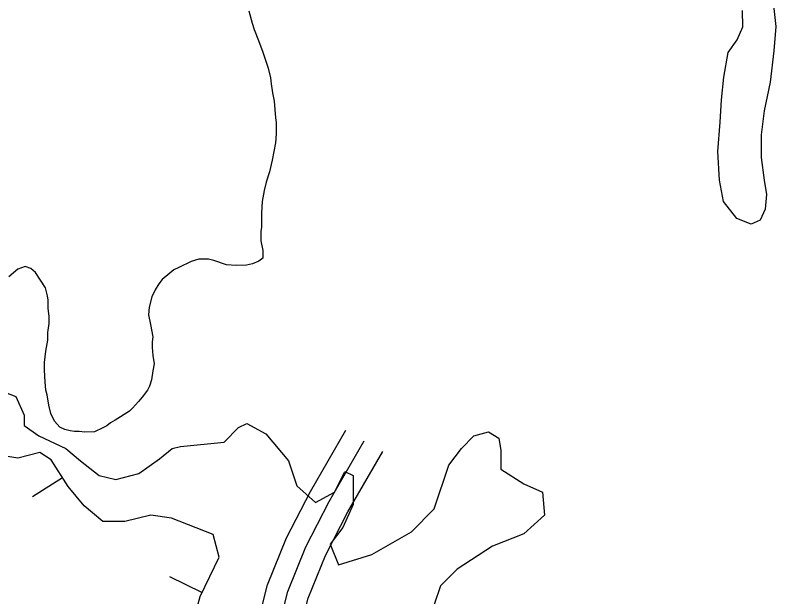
# Model space of a CAD drawing. Extents: x 3187622 to 3225504, y 800805 to 826213.
# Drawn here: x 3203301 to 3203835, y 811399 to 811808 of the extents above; entities that cross this region are included whole.
import ezdxf

# ---------------------------------------------------------------- set-up
doc = ezdxf.new("R2010")
doc.units = 0
for name, color, linetype in [('V-BORW-LINE', 7, 'Continuous'), ('V-ROAD-CNTR', 7, 'Continuous'), ('V-SITE-VEGE', 7, 'Continuous'), ('V-TOPO-SHOR', 7, 'Continuous')]:
    doc.layers.add(name, color=color, linetype=linetype)

msp = doc.modelspace()

# ---------------------------------------------------------------- linework, layer by layer
at = {"layer": 'V-BORW-LINE'}
for p, q in [((3203333.77, 811482.77), (3203312.64, 811469.42)), ((3203431.89, 811402.11), (3203409.4, 811413.05))]:
    msp.add_line(p, q, dxfattribs=at)
msp.add_lwpolyline([(3203427.87, 811388.8), (3203430.51, 811399.29), (3203443.89, 811426.79), (3203439.73, 811442.77), (3203410.46, 811454.43), (3203396.05, 811456.36), (3203377.63, 811451.88), (3203362.12, 811451.95), (3203349.1, 811463.1), (3203337.7, 811476.56), (3203325.87, 811495.28), (3203317.88, 811500.47), (3203302.49, 811496.46), (3203270.47, 811501.71)], dxfattribs=at)
at = {"layer": 'V-ROAD-CNTR'}
for points in [[(3203305.46, 810917.04), (3203324.09, 810956.18), (3203396.32, 811134.97), (3203403.33, 811157.44), (3203409.08, 811166.04), (3203418.84, 811177.68), (3203423.65, 811190.25), (3203431.74, 811209.85), (3203439.76, 811237.7), (3203452.31, 811306.81), (3203478.05, 811407.5), (3203491.35, 811440.5), (3203508.21, 811473.18), (3203532.96, 811516.22)], [(3203309.84, 810891.34), (3203337.82, 810950.14), (3203410.46, 811129.92), (3203417, 811150.9), (3203421.09, 811157.03), (3203431.95, 811169.97), (3203437.59, 811184.71), (3203445.92, 811204.89), (3203454.38, 811234.28), (3203466.98, 811303.61), (3203492.33, 811402.81), (3203505.01, 811434.24), (3203521.38, 811466), (3203545.96, 811508.75)], [(3203327.14, 810892.79), (3203351.56, 810944.11), (3203424.59, 811124.87), (3203430.67, 811144.37), (3203433.11, 811148.01), (3203445.06, 811162.26), (3203451.53, 811179.17), (3203460.1, 811199.94), (3203469.01, 811230.85), (3203481.64, 811300.41), (3203506.62, 811398.13), (3203518.66, 811427.99), (3203534.56, 811458.82), (3203558.96, 811501.27)]]:
    msp.add_lwpolyline(points, dxfattribs=at)
at = {"layer": 'V-SITE-VEGE'}
for points in [[(3203832.69, 811825.83), (3203835.35, 811800.1), (3203833.89, 811783.19), (3203831.47, 811760.96), (3203827.21, 811740.81), (3203825.05, 811723.9), (3203824.98, 811708.15), (3203827.23, 811692.15), (3203828.8, 811681.94), (3203827.83, 811671.75), (3203824.32, 811663.89), (3203818.05, 811661.13), (3203807.87, 811665.12), (3203798.66, 811677.21), (3203795.71, 811692.06), (3203794.64, 811712.22), (3203796.35, 811732.84), (3203797.12, 811748.59), (3203798.81, 811764.58), (3203801.9, 811781.94), (3203808.2, 811790.95), (3203812.18, 811799.97), (3203812, 811811.56)], [(3203464.93, 811811.19), (3203467.16, 811802.57), (3203468.5, 811798.04), (3203471.63, 811790.33), (3203474.76, 811782.17), (3203478.33, 811770.84), (3203480.11, 811764.04), (3203480.55, 811759.96), (3203481.43, 811753.62), (3203482.76, 811747.73), (3203483.61, 811735.96), (3203484.05, 811732.79), (3203484.01, 811724.64), (3203483.53, 811718.31), (3203481.21, 811706.1), (3203479.37, 811697.96), (3203477.07, 811690.72), (3203475.69, 811684.84), (3203474.29, 811677.16), (3203473.8, 811669.01), (3203473.76, 811659.05), (3203473.29, 811655.89), (3203473.27, 811649.55), (3203474.59, 811642.75), (3203474.57, 811637.32), (3203471.84, 811635.07), (3203467.31, 811633.28), (3203463.23, 811632.39), (3203455.99, 811631.97), (3203449.2, 811632.46), (3203440.16, 811635.66), (3203436.54, 811636.59), (3203433.38, 811636.6), (3203429.75, 811636.62), (3203424.31, 811634.83), (3203415.69, 811630.79), (3203412.06, 811629), (3203409.34, 811626.75), (3203403.89, 811622.25), (3203401.61, 811619.09), (3203398.88, 811615.02), (3203396.59, 811610.06), (3203394.75, 811602.82), (3203394.27, 811597.39)], [(3203394.27, 811597.39), (3203395.6, 811590.6), (3203397.37, 811581.99), (3203396.9, 811578.37), (3203396.88, 811574.3), (3203397.31, 811568.86), (3203398.19, 811562.97), (3203397.26, 811558), (3203396.33, 811551.67), (3203394.95, 811547.14), (3203393.58, 811544.43), (3203389.94, 811539.47), (3203387.21, 811536.32), (3203383.12, 811531.81), (3203380.84, 811529.55), (3203370.85, 811523.26), (3203367.68, 811521.46), (3203364.95, 811519.21), (3203362.23, 811517.86), (3203356.33, 811515.18), (3203349.54, 811514.75), (3203345.47, 811515.22), (3203342.3, 811515.24), (3203339.14, 811515.71), (3203335.52, 811516.63), (3203331.9, 811518.46), (3203328.3, 811522.55), (3203325.61, 811527.99), (3203324.28, 811533.88), (3203322.95, 811541.13), (3203322.06, 811544.3), (3203321.64, 811550.19), (3203321.22, 811558.34), (3203321.24, 811563.77), (3203322.19, 811571.91), (3203323.58, 811579.6), (3203323.6, 811585.03), (3203324.54, 811591.37), (3203324.56, 811596.34), (3203323.68, 811601.78), (3203323.7, 811607.67), (3203323.26, 811610.84), (3203321.93, 811616.27), (3203314.74, 811627.17), (3203311.58, 811629.9), (3203307.51, 811631.27), (3203302.52, 811629.49), (3203296.16, 811624.08)], [(3203282.1, 811547.31), (3203301.12, 811539.99), (3203306.97, 811526.81), (3203306.97, 811519.49), (3203317.21, 811512.17), (3203336.24, 811503.39), (3203346.48, 811494.6), (3203359.65, 811484.36), (3203371.35, 811481.43), (3203387.45, 811485.82), (3203402.08, 811496.07), (3203410.86, 811503.39), (3203416.72, 811504.85), (3203447.44, 811507.78), (3203457.69, 811518.03), (3203463.54, 811520.96), (3203476.71, 811513.63), (3203492.81, 811494.6), (3203498.66, 811477.04), (3203511.83, 811465.33), (3203525, 811472.65), (3203532.31, 811487.28), (3203538.17, 811484.36), (3203538.17, 811463.86), (3203530.85, 811447.76), (3203522.07, 811436.05), (3203527.93, 811421.41), (3203551.34, 811428.73), (3203579.14, 811444.83), (3203595.23, 811460.94), (3203605.48, 811491.68), (3203614.26, 811503.39), (3203623.04, 811512.17), (3203633.28, 811515.1), (3203640.6, 811510.71), (3203642.06, 811501.92), (3203642.06, 811488.75)], [(3203642.06, 811488.75), (3203658.16, 811478.5), (3203671.32, 811472.65), (3203672.79, 811456.54), (3203658.16, 811443.37), (3203636.21, 811434.58), (3203611.33, 811418.48), (3203599.62, 811406.77), (3203595.23, 811393.59)]]:
    msp.add_lwpolyline(points, dxfattribs=at)
at = {"layer": 'V-TOPO-SHOR'}
for points in [[(3203832.69, 811825.83), (3203835.35, 811800.1), (3203833.89, 811783.19), (3203831.47, 811760.96), (3203827.21, 811740.81), (3203825.05, 811723.9), (3203824.98, 811708.15), (3203827.23, 811692.15), (3203828.8, 811681.94), (3203827.83, 811671.75), (3203824.32, 811663.89), (3203818.05, 811661.13), (3203807.87, 811665.12), (3203798.66, 811677.21), (3203795.71, 811692.06), (3203794.64, 811712.22), (3203796.35, 811732.84), (3203797.12, 811748.59), (3203798.81, 811764.58), (3203801.9, 811781.94), (3203808.2, 811790.95), (3203812.18, 811799.97), (3203812, 811811.56)], [(3203464.93, 811811.19), (3203467.16, 811802.57), (3203468.5, 811798.04), (3203471.63, 811790.33), (3203474.76, 811782.17), (3203478.33, 811770.84), (3203480.11, 811764.04), (3203480.55, 811759.96), (3203481.43, 811753.62), (3203482.76, 811747.73), (3203483.61, 811735.96), (3203484.05, 811732.79), (3203484.03, 811727.81), (3203484.01, 811724.64), (3203483.53, 811718.31), (3203481.21, 811706.1), (3203479.37, 811697.96), (3203477.07, 811690.72), (3203475.69, 811684.84), (3203474.29, 811677.16), (3203473.8, 811669.01), (3203473.78, 811662.22), (3203473.76, 811659.05), (3203473.29, 811655.89), (3203473.27, 811649.55), (3203474.59, 811642.75), (3203474.57, 811637.32), (3203471.84, 811635.07), (3203467.31, 811633.28), (3203463.23, 811632.39), (3203455.99, 811631.97), (3203449.2, 811632.46), (3203440.16, 811635.66), (3203436.54, 811636.59), (3203433.38, 811636.6), (3203429.75, 811636.62), (3203424.31, 811634.83), (3203415.69, 811630.79), (3203412.06, 811629), (3203409.34, 811626.75), (3203403.89, 811622.25), (3203401.61, 811619.09), (3203398.88, 811615.02), (3203396.59, 811610.06), (3203394.75, 811602.82), (3203394.27, 811597.39), (3203395.6, 811590.6), (3203397.37, 811581.99), (3203396.9, 811578.37), (3203396.88, 811574.3), (3203397.31, 811568.86), (3203398.19, 811562.97), (3203397.26, 811558), (3203396.33, 811551.67), (3203394.95, 811547.14), (3203393.58, 811544.43), (3203389.94, 811539.47), (3203387.21, 811536.32), (3203383.12, 811531.81), (3203380.84, 811529.55), (3203370.85, 811523.26), (3203367.68, 811521.46), (3203364.95, 811519.21), (3203362.23, 811517.87), (3203356.33, 811515.18)], [(3203356.33, 811515.18), (3203349.54, 811514.75), (3203345.47, 811515.22), (3203342.3, 811515.24), (3203339.14, 811515.71), (3203335.52, 811516.63), (3203331.9, 811518.46), (3203328.3, 811522.55), (3203325.61, 811527.99), (3203324.28, 811533.88), (3203322.95, 811541.13), (3203322.06, 811544.3), (3203321.64, 811550.19), (3203321.22, 811558.34), (3203321.24, 811563.77), (3203322.19, 811571.91), (3203323.58, 811579.6), (3203323.6, 811585.03), (3203324.54, 811591.37), (3203324.56, 811596.34), (3203323.68, 811601.78), (3203323.7, 811607.67), (3203323.26, 811610.84), (3203321.93, 811616.27), (3203314.74, 811627.17), (3203311.58, 811629.9), (3203307.51, 811631.28), (3203302.52, 811629.49), (3203296.16, 811624.08)]]:
    msp.add_lwpolyline(points, dxfattribs=at)

doc.saveas('drawing.dxf')
